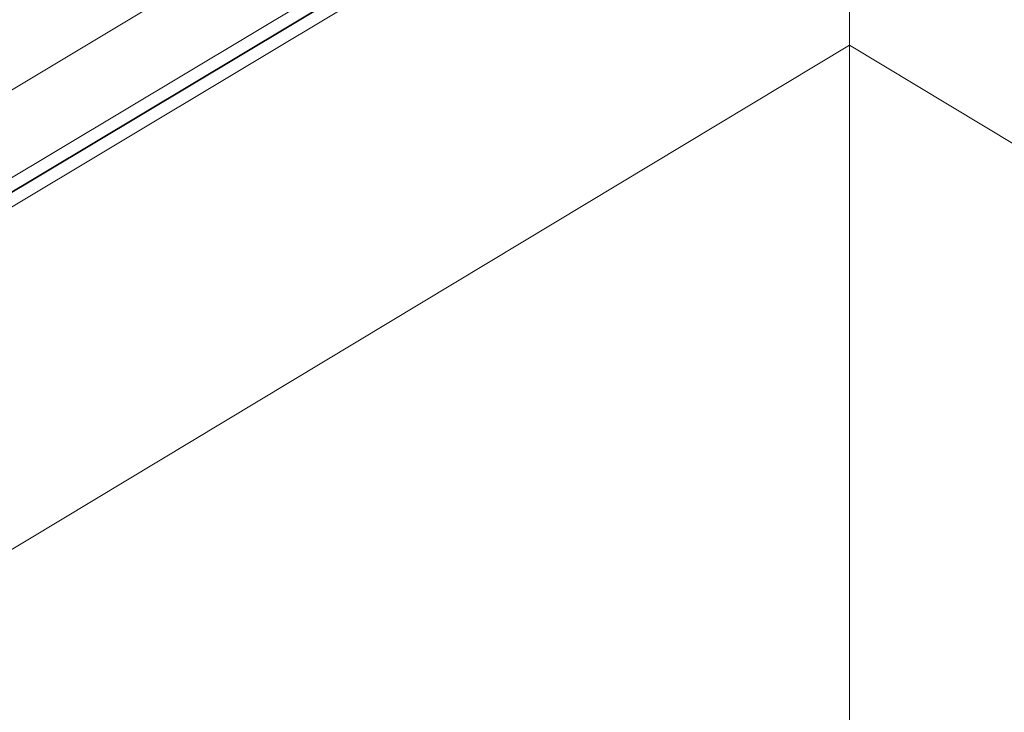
# Model space of a CAD drawing. Header units: millimetres. Extents: x -587 to 358276, y -26688 to 221215.
# Tile 274 of 337: x 9413 to 9452, y 13791 to 13819. Entities that reach past the tile are written whole.
import ezdxf
from ezdxf.lldxf.tags import DXFTag
from ezdxf.xclip import XClip

# ---------------------------------------------------------------- set-up
doc = ezdxf.new("R2010")
doc.units = ezdxf.units.MM
doc.header["$MEASUREMENT"] = 0
doc.header["$XCLIPFRAME"] = 0
doc.layers.add('A_izolacja', color=5, linetype='Continuous', lineweight=9)
doc.layers.add('l.przerywana', color=104, linetype='ICAD_ISO03W100', lineweight=5)
tags = doc.linetypes.add('ICAD_ISO03W100', pattern=[30, 12, -18]).pattern_tags.tags
tags[6:7] = [DXFTag(74, 4), DXFTag(75, 0), DXFTag(340, '0'), DXFTag(46, 1.0), DXFTag(50, 0.0), DXFTag(44, 0.0), DXFTag(45, 0.0)]
tags[4:5] = [DXFTag(74, 4), DXFTag(75, 0), DXFTag(340, '0'), DXFTag(46, 1.0), DXFTag(50, 0.0), DXFTag(44, 0.0), DXFTag(45, 0.0)]

# ---------------------------------------------------------------- blocks, each defined once
blk = doc.blocks.new('MF2E3FC30')
at = {"true_color": 0xffffff}
blk.add_hatch(color=7, dxfattribs=at).paths.add_polyline_path([(106.1282620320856, 264.6918939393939), (106.1282620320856, 232.1617780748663), (159.1593003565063, 232.1617780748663), (159.1593003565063, 264.6918939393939)])

msp = doc.modelspace()

# ---------------------------------------------------------------- linework, layer by layer
at = {"color": 250, "linetype": 'Continuous', "lineweight": 5, "true_color": 0x231f20}
for points in [[(8997.476975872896, 13562.35673417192), (9445.486921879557, 13830.93454101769), (9445.486921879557, 13830.93454101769)], [(9445.900358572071, 13817.62287325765), (9327.975331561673, 13746.58441181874)], [(9445.900358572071, 13817.62287325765), (9776.567025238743, 13618.42808106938), (9776.567025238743, 13618.42808106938)]]:
    msp.add_lwpolyline(points, dxfattribs=at)
at = {"layer": 'A_izolacja'}
for points in [[(8995.420277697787, 13565.78747645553), (9445.900358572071, 13835.84610624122)], [(8996.96280132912, 13563.21441974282), (9445.900358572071, 13832.34832092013)]]:
    msp.add_lwpolyline(points, dxfattribs=at)
at = {"layer": 'A_izolacja', "linetype": 'ICAD_ISO03W100', "lineweight": 35, "ltscale": 0.2}
msp.add_lwpolyline([(8997.219888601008, 13562.78557695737), (9445.900358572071, 13831.76535669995)], dxfattribs=at)
at = {"layer": 'l.przerywana', "color": 5, "ltscale": 0.5}
msp.add_line((9445.900358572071, 13506.78441181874), (9445.900358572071, 13897.08441181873), dxfattribs=at)

# ---------------------------------------------------------------- block references
at = {"color": 7, "true_color": 0xffffff}
ref = msp.add_blockref('MF2E3FC30', (8054.520513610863, 11171.87510949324), dxfattribs=dict(at, xscale=9.994634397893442, yscale=9.994634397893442, zscale=9.994634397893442))
XClip(ref).set_block_clipping_path([(130.7823172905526, 259.4467023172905), (147.7257754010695, 259.4467023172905), (147.7257754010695, 259.7114438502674), (130.7823172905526, 259.7114438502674), (130.7823172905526, 259.4467023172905)])
ref = msp.add_blockref('MF2E3FC30', (8054.520513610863, 11171.87510949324), dxfattribs=dict(at, xscale=9.994634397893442, yscale=9.994634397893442, zscale=9.994634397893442))
XClip(ref).set_block_clipping_path([(130.5175757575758, 259.1819607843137), (148.2552584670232, 259.1819607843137), (148.2552584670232, 259.4467023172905), (130.5175757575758, 259.4467023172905), (130.5175757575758, 259.1819607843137)])
ref = msp.add_blockref('MF2E3FC30', (8054.520513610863, 11171.87510949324), dxfattribs=dict(at, xscale=9.994634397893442, yscale=9.994634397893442, zscale=9.994634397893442))
XClip(ref).set_block_clipping_path([(129.9880926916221, 258.9172192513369), (148.7847415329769, 258.9172192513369), (148.7847415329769, 259.1819607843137), (129.9880926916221, 259.1819607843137), (129.9880926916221, 258.9172192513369)])
ref = msp.add_blockref('MF2E3FC30', (8054.520513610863, 11171.87510949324), dxfattribs=dict(at, xscale=9.994634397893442, yscale=9.994634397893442, zscale=9.994634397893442))
XClip(ref).set_block_clipping_path([(119.398431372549, 252.5634224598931), (150.3731907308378, 252.5634224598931), (150.3731907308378, 252.8281639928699), (119.398431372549, 252.8281639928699), (119.398431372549, 252.5634224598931)])
ref = msp.add_blockref('MF2E3FC30', (8054.520513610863, 11171.87510949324), dxfattribs=dict(at, xscale=9.994634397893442, yscale=9.994634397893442, zscale=9.994634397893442))
XClip(ref).set_block_clipping_path([(119.1336898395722, 252.2986809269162), (150.3731907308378, 252.2986809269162), (150.3731907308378, 252.5634224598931), (119.1336898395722, 252.5634224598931), (119.1336898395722, 252.2986809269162)])
ref = msp.add_blockref('MF2E3FC30', (8054.520513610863, 11171.87510949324), dxfattribs=dict(at, xscale=9.994634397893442, yscale=9.994634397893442, zscale=9.994634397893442))
XClip(ref).set_block_clipping_path([(118.6042067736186, 252.0339393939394), (150.3731907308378, 252.0339393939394), (150.3731907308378, 252.2986809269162), (118.6042067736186, 252.2986809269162), (118.6042067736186, 252.0339393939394)])
ref = msp.add_blockref('MF2E3FC30', (8054.520513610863, 11171.87510949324), dxfattribs=dict(at, xscale=9.994634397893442, yscale=9.994634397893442, zscale=9.994634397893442))
XClip(ref).set_block_clipping_path([(118.3394652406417, 251.7691978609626), (150.3731907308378, 251.7691978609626), (150.3731907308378, 252.0339393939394), (118.3394652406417, 252.0339393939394), (118.3394652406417, 251.7691978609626)])
ref = msp.add_blockref('MF2E3FC30', (8054.520513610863, 11171.87510949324), dxfattribs=dict(at, xscale=9.994634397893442, yscale=9.994634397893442, zscale=9.994634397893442))
XClip(ref).set_block_clipping_path([(117.8099821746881, 251.5044563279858), (150.3731907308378, 251.5044563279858), (150.3731907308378, 251.7691978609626), (117.8099821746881, 251.7691978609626), (117.8099821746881, 251.5044563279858)])
ref = msp.add_blockref('MF2E3FC30', (8054.520513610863, 11171.87510949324), dxfattribs=dict(at, xscale=9.994634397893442, yscale=9.994634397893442, zscale=9.994634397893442))
XClip(ref).set_block_clipping_path([(117.5452406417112, 251.2397147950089), (150.3731907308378, 251.2397147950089), (150.3731907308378, 251.5044563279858), (117.5452406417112, 251.5044563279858), (117.5452406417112, 251.2397147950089)])
ref = msp.add_blockref('MF2E3FC30', (8054.520513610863, 11171.87510949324), dxfattribs=dict(at, xscale=9.994634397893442, yscale=9.994634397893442, zscale=9.994634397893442))
XClip(ref).set_block_clipping_path([(116.7510160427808, 250.9749732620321), (150.3731907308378, 250.9749732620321), (150.3731907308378, 251.2397147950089), (116.7510160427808, 251.2397147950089), (116.7510160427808, 250.9749732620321)])
ref = msp.add_blockref('MF2E3FC30', (8054.520513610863, 11171.87510949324), dxfattribs=dict(at, xscale=9.994634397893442, yscale=9.994634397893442, zscale=9.994634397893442))
XClip(ref).set_block_clipping_path([(116.4862745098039, 250.7102317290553), (150.3731907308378, 250.7102317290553), (150.3731907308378, 250.9749732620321), (116.4862745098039, 250.9749732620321), (116.4862745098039, 250.7102317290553)])
ref = msp.add_blockref('MF2E3FC30', (8054.520513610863, 11171.87510949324), dxfattribs=dict(at, xscale=9.994634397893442, yscale=9.994634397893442, zscale=9.994634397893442))
XClip(ref).set_block_clipping_path([(115.9567914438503, 250.4454901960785), (150.3731907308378, 250.4454901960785), (150.3731907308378, 250.7102317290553), (115.9567914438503, 250.7102317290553), (115.9567914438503, 250.4454901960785)])
ref = msp.add_blockref('MF2E3FC30', (8054.520513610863, 11171.87510949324), dxfattribs=dict(at, xscale=9.994634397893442, yscale=9.994634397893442, zscale=9.994634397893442))
XClip(ref).set_block_clipping_path([(115.6920499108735, 250.1807486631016), (150.3731907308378, 250.1807486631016), (150.3731907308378, 250.4454901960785), (115.6920499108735, 250.4454901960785), (115.6920499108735, 250.1807486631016)])
ref = msp.add_blockref('MF2E3FC30', (8054.520513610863, 11171.87510949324), dxfattribs=dict(at, xscale=9.994634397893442, yscale=9.994634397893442, zscale=9.994634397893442))
XClip(ref).set_block_clipping_path([(115.1625668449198, 249.9160071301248), (150.3731907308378, 249.9160071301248), (150.3731907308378, 250.1807486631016), (115.1625668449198, 250.1807486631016), (115.1625668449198, 249.9160071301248)])
ref = msp.add_blockref('MF2E3FC30', (8054.520513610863, 11171.87510949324), dxfattribs=dict(at, xscale=9.994634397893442, yscale=9.994634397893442, zscale=9.994634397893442))
XClip(ref).set_block_clipping_path([(114.6330837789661, 249.651265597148), (150.3731907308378, 249.651265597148), (150.3731907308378, 249.9160071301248), (114.6330837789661, 249.9160071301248), (114.6330837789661, 249.651265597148)])
ref = msp.add_blockref('MF2E3FC30', (8054.520513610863, 11171.87510949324), dxfattribs=dict(at, xscale=9.994634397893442, yscale=9.994634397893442, zscale=9.994634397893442))
XClip(ref).set_block_clipping_path([(114.3683422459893, 249.3865240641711), (150.3731907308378, 249.3865240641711), (150.3731907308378, 249.651265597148), (114.3683422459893, 249.651265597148), (114.3683422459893, 249.3865240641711)])
ref = msp.add_blockref('MF2E3FC30', (8054.520513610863, 11171.87510949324), dxfattribs=dict(at, xscale=9.994634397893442, yscale=9.994634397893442, zscale=9.994634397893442))
XClip(ref).set_block_clipping_path([(113.8388591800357, 249.1217825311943), (150.3731907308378, 249.1217825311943), (150.3731907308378, 249.3865240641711), (113.8388591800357, 249.3865240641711), (113.8388591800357, 249.1217825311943)])
ref = msp.add_blockref('MF2E3FC30', (8054.520513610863, 11171.87510949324), dxfattribs=dict(at, xscale=9.994634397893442, yscale=9.994634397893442, zscale=9.994634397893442))
XClip(ref).set_block_clipping_path([(113.309376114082, 248.8570409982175), (150.3731907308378, 248.8570409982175), (150.3731907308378, 249.1217825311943), (113.309376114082, 249.1217825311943), (113.309376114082, 248.8570409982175)])
ref = msp.add_blockref('MF2E3FC30', (8054.520513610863, 11171.87510949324), dxfattribs=dict(at, xscale=9.994634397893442, yscale=9.994634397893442, zscale=9.994634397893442))
XClip(ref).set_block_clipping_path([(112.7798930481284, 248.5922994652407), (150.3731907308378, 248.5922994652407), (150.3731907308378, 248.8570409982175), (112.7798930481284, 248.8570409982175), (112.7798930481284, 248.5922994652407)])
ref = msp.add_blockref('MF2E3FC30', (8054.520513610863, 11171.87510949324), dxfattribs=dict(at, xscale=9.994634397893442, yscale=9.994634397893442, zscale=9.994634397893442))
XClip(ref).set_block_clipping_path([(112.5151515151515, 248.3275579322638), (150.3731907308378, 248.3275579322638), (150.3731907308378, 248.5922994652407), (112.5151515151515, 248.5922994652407), (112.5151515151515, 248.3275579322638)])
ref = msp.add_blockref('MF2E3FC30', (8054.520513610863, 11171.87510949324), dxfattribs=dict(at, xscale=9.994634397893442, yscale=9.994634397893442, zscale=9.994634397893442))
XClip(ref).set_block_clipping_path([(111.9856684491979, 248.062816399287), (150.3731907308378, 248.062816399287), (150.3731907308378, 248.3275579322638), (111.9856684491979, 248.3275579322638), (111.9856684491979, 248.062816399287)])
ref = msp.add_blockref('MF2E3FC30', (8054.520513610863, 11171.87510949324), dxfattribs=dict(at, xscale=9.994634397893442, yscale=9.994634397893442, zscale=9.994634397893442))
XClip(ref).set_block_clipping_path([(109.8677361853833, 246.7391087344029), (150.3731907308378, 246.7391087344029), (150.3731907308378, 247.0038502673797), (109.8677361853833, 247.0038502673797), (109.8677361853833, 246.7391087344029)])
ref = msp.add_blockref('MF2E3FC30', (8054.520513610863, 11171.87510949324), dxfattribs=dict(at, xscale=9.994634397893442, yscale=9.994634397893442, zscale=9.994634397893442))
XClip(ref).set_block_clipping_path([(109.3382531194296, 246.474367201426), (150.3731907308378, 246.474367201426), (150.3731907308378, 246.7391087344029), (109.3382531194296, 246.7391087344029), (109.3382531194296, 246.474367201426)])
ref = msp.add_blockref('MF2E3FC30', (8054.520513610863, 11171.87510949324), dxfattribs=dict(at, xscale=9.994634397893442, yscale=9.994634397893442, zscale=9.994634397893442))
XClip(ref).set_block_clipping_path([(109.0735115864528, 246.2096256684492), (150.3731907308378, 246.2096256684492), (150.3731907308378, 246.474367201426), (109.0735115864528, 246.474367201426), (109.0735115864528, 246.2096256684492)])
ref = msp.add_blockref('MF2E3FC30', (8054.520513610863, 11171.87510949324), dxfattribs=dict(at, xscale=9.994634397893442, yscale=9.994634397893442, zscale=9.994634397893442))
XClip(ref).set_block_clipping_path([(108.5440285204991, 245.9448841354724), (150.3731907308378, 245.9448841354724), (150.3731907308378, 246.2096256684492), (108.5440285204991, 246.2096256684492), (108.5440285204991, 245.9448841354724)])
ref = msp.add_blockref('MF2E3FC30', (8054.520513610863, 11171.87510949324), dxfattribs=dict(at, xscale=9.994634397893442, yscale=9.994634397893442, zscale=9.994634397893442))
XClip(ref).set_block_clipping_path([(108.0145454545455, 245.6801426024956), (150.3731907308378, 245.6801426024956), (150.3731907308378, 245.9448841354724), (108.0145454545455, 245.9448841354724), (108.0145454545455, 245.6801426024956)])
ref = msp.add_blockref('MF2E3FC30', (8054.520513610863, 11171.87510949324), dxfattribs=dict(at, xscale=9.994634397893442, yscale=9.994634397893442, zscale=9.994634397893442))
XClip(ref).set_block_clipping_path([(107.7498039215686, 245.4154010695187), (150.3731907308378, 245.4154010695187), (150.3731907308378, 245.6801426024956), (107.7498039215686, 245.6801426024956), (107.7498039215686, 245.4154010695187)])
ref = msp.add_blockref('MF2E3FC30', (8054.520513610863, 11171.87510949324), dxfattribs=dict(at, xscale=9.994634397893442, yscale=9.994634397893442, zscale=9.994634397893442))
XClip(ref).set_block_clipping_path([(107.220320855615, 245.1506595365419), (150.3731907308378, 245.1506595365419), (150.3731907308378, 245.4154010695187), (107.220320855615, 245.4154010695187), (107.220320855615, 245.1506595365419)])
ref = msp.add_blockref('MF2E3FC30', (8054.520513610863, 11171.87510949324), dxfattribs=dict(at, xscale=9.994634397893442, yscale=9.994634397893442, zscale=9.994634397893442))
XClip(ref).set_block_clipping_path([(106.9555793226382, 244.8859180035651), (150.3731907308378, 244.8859180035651), (150.3731907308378, 245.1506595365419), (106.9555793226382, 245.1506595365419), (106.9555793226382, 244.8859180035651)])
ref = msp.add_blockref('MF2E3FC30', (8054.520513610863, 11171.87510949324), dxfattribs=dict(at, xscale=9.994634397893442, yscale=9.994634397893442, zscale=9.994634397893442))
XClip(ref).set_block_clipping_path([(106.1613547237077, 232.1783244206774), (150.3731907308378, 232.1783244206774), (150.3731907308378, 244.8859180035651), (106.1613547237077, 244.8859180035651), (106.1613547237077, 232.1783244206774)])

doc.saveas('drawing.dxf')
